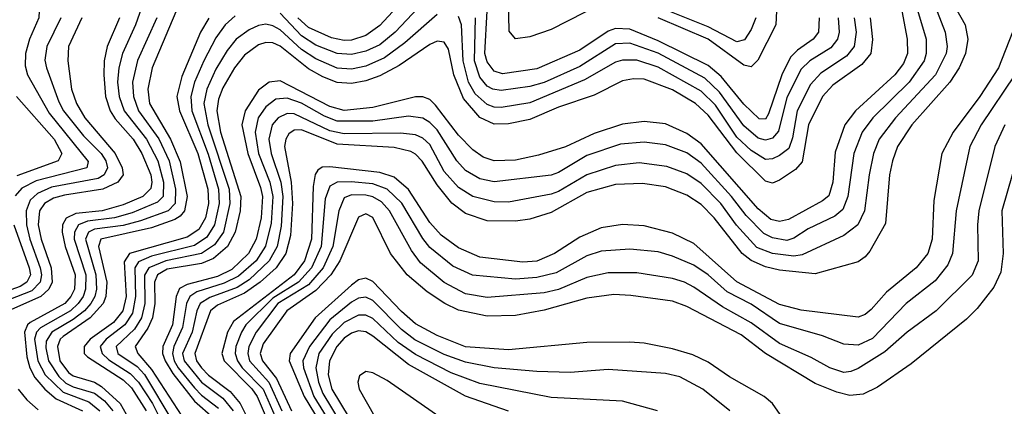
# Model space of a CAD drawing. Header units: inches. Extents: x 990535 to 1117859, y 769386 to 892122.
# Tile 679 of 1056: x 1095140 to 1097900, y 833062 to 834145. Entities that reach past the tile are written whole.
import ezdxf

# ---------------------------------------------------------------- set-up
doc = ezdxf.new("R2010")
doc.units = ezdxf.units.IN
doc.header["$MEASUREMENT"] = 0
doc.layers.add('B0893', color=7, linetype='Continuous')

msp = doc.modelspace()

# ---------------------------------------------------------------- linework, layer by layer
at = {"layer": 'B0893', "color": 5}
for points, elevation in [([(1097610, 834327.9), (1097680.3, 834090), (1097680.9, 834050), (1097674.8, 834030), (1097633.2, 833970), (1097531.7, 833870), (1097501.1, 833830), (1097477.8, 833770), (1097461.1, 833650), (1097447, 833613), (1097425.2, 833594.8), (1097350, 833559.1), (1097310, 833533), (1097290, 833526.9), (1097250, 833534.2), (1097226, 833546), (1097176.2, 833596.2), (1097134.9, 833650), (1097050, 833742.7), (1097010, 833771.9), (1096950, 833794.3), (1096890, 833801.4), (1096824, 833796), (1096730, 833764.7), (1096650, 833716.5), (1096630, 833709.6), (1096470, 833690.8), (1096430, 833699.5), (1096390, 833722.8), (1096365.3, 833750), (1096310, 833836.3), (1096290, 833856.7), (1096270, 833868.8), (1096230, 833874.3), (1096130, 833860.3), (1096030, 833860.4), (1095994.3, 833874.3), (1095930, 833910.6), (1095890, 833925.3), (1095858.2, 833921.8), (1095830, 833900.6), (1095808.9, 833870), (1095799.9, 833830), (1095810, 833770), (1095841.1, 833690), (1095849.6, 833650), (1095845.1, 833574.9), (1095829.5, 833510.5), (1095802.9, 833470), (1095753.6, 833426.4), (1095713.3, 833406.7), (1095637.1, 833382.9), (1095617.2, 833370), (1095607.8, 833350), (1095596.6, 833283.4), (1095572.1, 833230), (1095568.4, 833210), (1095573.2, 833190), (1095584.4, 833170), (1095630, 833114.3), (1095650, 833093.2), (1095697.4, 833057.4)], 4340), ([(1097649.2, 834330), (1097733.7, 834110), (1097739.9, 834070), (1097736.8, 834050), (1097706.7, 833990), (1097594.4, 833870), (1097548.6, 833810), (1097533.4, 833770), (1097520.6, 833710), (1097508.2, 833610), (1097489.4, 833570.6), (1097450, 833540.3), (1097333.2, 833486.8), (1097310, 833482.6), (1097250, 833489.8), (1097206.6, 833506.6), (1097149.6, 833569.6), (1097105, 833630), (1097050, 833685.9), (1097010, 833713.2), (1096953.5, 833733.5), (1096876, 833744), (1096810, 833736.7), (1096730, 833710.7), (1096650, 833663.6), (1096630, 833656.3), (1096510, 833633.7), (1096470, 833634.7), (1096410, 833649.4), (1096370, 833675), (1096330, 833719.4), (1096290, 833795.2), (1096270, 833813.3), (1096250, 833822.3), (1096207.2, 833827.2), (1096050, 833825.6), (1096010, 833833.7), (1095910, 833881.6), (1095890, 833882.4), (1095864.8, 833870), (1095848.3, 833850), (1095838.5, 833810), (1095844.8, 833770), (1095872.1, 833690), (1095878.1, 833650), (1095873.5, 833566.5), (1095862.2, 833510), (1095839.8, 833470), (1095783.5, 833416.5), (1095750, 833395.3), (1095673, 833367), (1095646, 833350), (1095636.5, 833330), (1095623.6, 833270), (1095597, 833210), (1095601.1, 833190), (1095650, 833130), (1095710, 833084.9), (1095739, 833050)], 4360), ([(1095133.9, 834290), (1095174.4, 834234.4), (1095196.4, 834190), (1095193.7, 834150), (1095168.1, 834090), (1095156.6, 834050), (1095155.9, 834015.9), (1095162.5, 833990), (1095222.9, 833882.9), (1095332.4, 833747.6), (1095328.5, 833730), (1095186.4, 833693.6), (1095146.6, 833673.4), (1095128, 833652)], 4040), ([(1096770.7, 834189.3), (1096630, 834117.2), (1096570, 834096.8), (1096530, 834091.5), (1096512.5, 834112.5), (1096508.7, 834288.7)], 4180), ([(1095518.3, 834281.7), (1095465, 834130), (1095428.1, 834050), (1095418.2, 834010), (1095414.8, 833970), (1095418.9, 833930), (1095433.2, 833890), (1095495.6, 833810), (1095527.2, 833750), (1095543, 833690), (1095542.7, 833650), (1095526.5, 833633.5), (1095456, 833604), (1095406.1, 833590), (1095330, 833580.3), (1095304.9, 833570), (1095293.6, 833550), (1095293.4, 833530), (1095325.4, 833430), (1095325.2, 833390), (1095318.2, 833370), (1095304.5, 833350), (1095282.6, 833330), (1095198.4, 833281.6), (1095187.6, 833270), (1095182.2, 833250), (1095191.7, 833190), (1095211.9, 833150), (1095261.8, 833101.8), (1095334.6, 833074.6), (1095365.2, 833050)], 4140), ([(1096270, 834258.8), (1096150, 834128.8), (1096110, 834100.8), (1096070, 834087.4), (1096050, 834086.6), (1096014.2, 834094.2), (1095950, 834122.7), (1095919.6, 834150)], 4220), ([(1097733.6, 834230), (1097790.1, 834130), (1097797.9, 834090), (1097791.2, 834050), (1097772.8, 834010), (1097746.8, 833970), (1097640.7, 833850), (1097600.7, 833790), (1097586.1, 833750), (1097578.2, 833710), (1097566.3, 833573.7), (1097522.9, 833497.1), (1097510, 833480.5), (1097490, 833466.9), (1097370, 833433.5), (1097270, 833443.7), (1097230, 833453.1), (1097190, 833470.2), (1097164.8, 833490), (1097086.7, 833590), (1097050, 833627.3), (1097010, 833653.8), (1096950, 833676.4), (1096886.2, 833686.2), (1096810, 833683.6), (1096730, 833660.7), (1096630, 833605.2), (1096570, 833586.4), (1096530, 833580.6), (1096450, 833581.3), (1096390, 833602.3), (1096351.3, 833631.3), (1096310, 833682.8), (1096268.7, 833748.7), (1096250, 833768.4), (1096236.1, 833776.1), (1096190, 833787.3), (1096030, 833796.6), (1095930, 833836.7), (1095910, 833835.8), (1095895, 833825), (1095885.9, 833810), (1095882.3, 833790), (1095901.3, 833690), (1095905, 833630), (1095899.5, 833540.5), (1095886.6, 833490), (1095858.8, 833450), (1095814.6, 833410), (1095770, 833379), (1095694.9, 833345.2), (1095675, 833330), (1095631.2, 833210), (1095635.5, 833190), (1095650, 833170), (1095670, 833149.5), (1095730, 833104.2), (1095758.2, 833070), (1095849.2, 832889.2)], 4380), ([(1096290, 834213.4), (1096192.4, 834110), (1096150, 834074.6), (1096110, 834056.7), (1096070, 834047.5), (1096030, 834049.8), (1095970, 834073.6), (1095930, 834099.4), (1095870, 834163.4)], 4240), ([(1095588.7, 834191.3), (1095512, 834010), (1095499.4, 833950), (1095504.6, 833910), (1095563.3, 833810), (1095590, 833746.7), (1095610.2, 833650), (1095602.5, 833610), (1095590, 833594.3), (1095574.8, 833585.2), (1095510, 833562.1), (1095367.6, 833530), (1095361.5, 833510), (1095384.5, 833410), (1095382, 833370), (1095374.8, 833350), (1095337.6, 833310), (1095262.2, 833257.8), (1095254.1, 833250), (1095246.4, 833230), (1095253.3, 833190), (1095277.4, 833157.4), (1095290, 833147.5), (1095350, 833129.9), (1095370, 833118.2), (1095422, 833070), (1095455.6, 833010)], 4180), ([(1097203.3, 834150), (1097190, 834117.7), (1097171.4, 834088.6), (1097150, 834082.4), (1097070, 834124.4), (1096930, 834180.9)], 4160), ([(1095255.3, 834150), (1095216.6, 834070), (1095211, 834031), (1095215.8, 834010), (1095250, 833914.7), (1095263.6, 833890), (1095319.4, 833819.4), (1095368.4, 833770), (1095381.4, 833750), (1095386.4, 833730), (1095377.5, 833710), (1095360.1, 833699.9), (1095230, 833675.4), (1095190, 833658.1), (1095170, 833639.8), (1095158.6, 833610), (1095159.4, 833570), (1095168.8, 833530), (1095198.2, 833450), (1095201.7, 833430), (1095197.8, 833410), (1095174.6, 833385.4), (1095088.1, 833351.9)], 4060), ([(1095314.8, 834150), (1095277.2, 834070), (1095275.4, 834030), (1095285.5, 833950), (1095299.2, 833910), (1095323.1, 833870), (1095408.3, 833770), (1095427.6, 833730), (1095430, 833710), (1095415.4, 833690), (1095373.7, 833670), (1095266.1, 833653.9), (1095235.3, 833644.7), (1095209.6, 833630), (1095195.9, 833610), (1095192.1, 833570), (1095200.4, 833530), (1095228.4, 833450), (1095231, 833410), (1095222.2, 833390), (1095199.8, 833370), (1095109.3, 833330)], 4080), ([(1095419.7, 834150), (1095385.9, 834070), (1095377.1, 834030), (1095376.1, 833990), (1095380.9, 833930), (1095393.9, 833890), (1095407.6, 833867.6), (1095458.7, 833810), (1095482.6, 833770), (1095507.6, 833710), (1095510.8, 833690), (1095507.6, 833672.4), (1095485.3, 833650), (1095430, 833626.1), (1095371.6, 833610), (1095298.2, 833601.8), (1095270.6, 833589.4), (1095260, 833570), (1095259.4, 833550), (1095267.6, 833510), (1095295.7, 833430), (1095293.6, 833390), (1095284.1, 833370), (1095266.6, 833350), (1095170, 833297.2), (1095161.9, 833290), (1095153.9, 833270), (1095160.6, 833200.6), (1095169.2, 833170), (1095182.9, 833142.9), (1095210.6, 833110.6), (1095243, 833083), (1095316.9, 833050)], 4120), ([(1095524.6, 834150), (1095470.1, 834030.1), (1095456.6, 833970), (1095459, 833930), (1095473.5, 833890), (1095530, 833811.2), (1095558.9, 833750), (1095577.5, 833670), (1095575.7, 833630), (1095556.7, 833610), (1095478.8, 833581.2), (1095430, 833568.7), (1095350, 833558.4), (1095333.1, 833550), (1095324.6, 833530), (1095354.1, 833430), (1095355.5, 833390), (1095350.8, 833370), (1095340.2, 833350), (1095322, 833330), (1095290, 833305.4), (1095230.3, 833270), (1095214.9, 833245.1), (1095214, 833226), (1095221.6, 833190), (1095250, 833145.6), (1095270, 833127.3), (1095290, 833116.8), (1095350, 833099.4), (1095377.9, 833077.9), (1095401.6, 833050)], 4160), ([(1095744.5, 834155.5), (1095716.3, 834130), (1095690, 834094), (1095656.2, 834030), (1095630.5, 833970), (1095619.8, 833930), (1095622.6, 833890), (1095668.4, 833768.4), (1095697.6, 833670), (1095699.2, 833630), (1095686.7, 833570), (1095664.5, 833535.5), (1095630, 833512.5), (1095510, 833482.9), (1095473.2, 833466.8), (1095463.1, 833450), (1095465.2, 833370), (1095456.7, 833323.3), (1095434.9, 833290), (1095382.9, 833250), (1095366.3, 833230), (1095371.3, 833210), (1095390, 833192.2), (1095450, 833154.6), (1095473.3, 833130), (1095512.4, 833070), (1095551.7, 832991.7)], 4240), ([(1096310, 834159), (1096219.7, 834080.3), (1096162.4, 834037.6), (1096110, 834014.4), (1096070, 834006.5), (1096030, 834008.7), (1095970, 834034.8), (1095930, 834060.9), (1095870, 834116), (1095850, 834127.9), (1095830, 834131.9), (1095810, 834128.4), (1095783.2, 834116.8), (1095747.1, 834090), (1095721.6, 834058.4), (1095690, 834005.8), (1095664.7, 833950), (1095656.4, 833910), (1095667.3, 833850), (1095727.1, 833670), (1095729.6, 833630), (1095711.5, 833550), (1095686, 833514), (1095650, 833490.4), (1095550, 833469.9), (1095501.9, 833450), (1095490.3, 833429.7), (1095491.4, 833350), (1095482.1, 833310), (1095461.7, 833278.3), (1095411.2, 833230), (1095415.1, 833210), (1095470, 833173.4), (1095490, 833151.1), (1095570, 833018.5)], 4260), ([(1097523.5, 834150), (1097530.3, 834089.7), (1097525.7, 834050), (1097500.6, 834019.4), (1097418.8, 833961.2), (1097390.6, 833930), (1097350.8, 833850), (1097333.5, 833746.5), (1097314.3, 833725.7), (1097270, 833695.4), (1097250, 833687.2), (1097230, 833692.8), (1097150, 833772), (1097070, 833877.3), (1097034.6, 833910), (1096970, 833948.6), (1096890, 833978.6), (1096860.4, 833979.6), (1096830, 833973.9), (1096750, 833933.1), (1096650, 833899.6), (1096570, 833865.1), (1096510, 833853.6), (1096470, 833852.1), (1096430, 833870.5), (1096383.8, 833923.8), (1096357.3, 833990), (1096341.8, 834061.8), (1096330, 834082.1), (1096310, 834084.3), (1096290, 834075.2), (1096203.7, 834016.3), (1096150, 833987.3), (1096110, 833973.2), (1096070, 833966.5), (1096030, 833968.8), (1095990, 833984.8), (1095950, 834007.6), (1095870, 834070.6), (1095850, 834080.2), (1095830, 834081.1), (1095810, 834074.7), (1095770, 834045.3), (1095742.1, 834010), (1095710, 833954.1), (1095697.6, 833922.4), (1095693, 833890), (1095702.7, 833830), (1095760.6, 833650), (1095758, 833610), (1095744.3, 833550), (1095723.2, 833510), (1095683.5, 833476.5), (1095650, 833462), (1095553.9, 833446.1), (1095526.5, 833430), (1095518.6, 833410), (1095519.1, 833350), (1095512.7, 833310), (1095499.3, 833280.7), (1095464.2, 833230), (1095471.1, 833210), (1095510, 833165.2), (1095594.6, 833034.6)], 4280), ([(1097612.8, 834170), (1097627.6, 834090), (1097628.8, 834050), (1097617.5, 834022.5), (1097592.7, 833990), (1097482.8, 833890), (1097452.7, 833850), (1097425.7, 833774.3), (1097419.1, 833690), (1097408, 833652), (1097390, 833637.4), (1097294.8, 833585.2), (1097270, 833579.5), (1097245.6, 833585.6), (1097210, 833614.9), (1097050, 833796.9), (1097010, 833826.3), (1096950, 833853.1), (1096890, 833860.1), (1096830, 833852.7), (1096750, 833826.3), (1096670, 833788.7), (1096594.4, 833765.6), (1096530, 833751.8), (1096470, 833749.6), (1096439.6, 833759.6), (1096410, 833780.3), (1096370, 833821.3), (1096305.8, 833905.8), (1096290, 833921.6), (1096270, 833929), (1096250, 833928.6), (1096130, 833899.1), (1096050, 833890.9), (1096010, 833901.3), (1095870, 833973.8), (1095839.8, 833970), (1095810, 833947.1), (1095772.3, 833890), (1095762.6, 833850), (1095779.4, 833770), (1095815.2, 833675.2), (1095820.6, 833650), (1095817.1, 833590), (1095803.5, 833530), (1095782, 833490), (1095734.7, 833445.3), (1095694.4, 833425.6), (1095610, 833403.7), (1095588.3, 833391.7), (1095579.2, 833370), (1095568.3, 833290), (1095541.6, 833230), (1095540.7, 833210), (1095547.8, 833190), (1095570, 833153.9), (1095630, 833076.6), (1095684, 833030)], 4320), ([(1097479.1, 834150), (1097484.1, 834110), (1097479.2, 834070), (1097457.8, 834042.2), (1097385.2, 833994.8), (1097356.8, 833963.2), (1097318.8, 833890), (1097306.3, 833813.7), (1097295.5, 833784.5), (1097270, 833764.5), (1097250, 833755), (1097230, 833753), (1097190, 833778.8), (1097150, 833815.5), (1097090, 833905.1), (1097050, 833944.4), (1096930, 834011.8), (1096870, 834031.5), (1096830, 834031.8), (1096810, 834026), (1096723.3, 833976.7), (1096570, 833912.2), (1096490, 833899.2), (1096470, 833900), (1096450, 833907.4), (1096417.2, 833937.2), (1096398.1, 833970), (1096383.3, 834030), (1096378.3, 834130), (1096370, 834153.7)], 4260), ([(1097433.8, 834150), (1097437.2, 834110), (1097432.2, 834090), (1097413.8, 834066.2), (1097354.5, 834030), (1097330, 834006.4), (1097290, 833926.7), (1097267, 833833), (1097250, 833812.6), (1097230, 833807.9), (1097210, 833812.6), (1097170, 833847.7), (1097101.8, 833941.8), (1097060.8, 833980.8), (1096930, 834051), (1096850, 834079.2), (1096810, 834077.2), (1096710, 834013.3), (1096610, 833968.5), (1096570, 833958.1), (1096490, 833946.9), (1096466.3, 833950), (1096450, 833959.1), (1096430, 833984), (1096414.5, 834030), (1096417.4, 834150)], 4240), ([(1097380.8, 834150), (1097378.6, 834110), (1097364.2, 834090), (1097320.3, 834059.7), (1097300.6, 834039.4), (1097276.4, 833990), (1097238.9, 833881.1), (1097230, 833866.7), (1097213, 833867), (1097170, 833908.1), (1097106.1, 833986.1), (1097070, 834016.6), (1096930, 834085.9), (1096850, 834118.6), (1096810, 834120), (1096790, 834112.6), (1096710, 834059.5), (1096590, 834007.6), (1096493.6, 833993.6), (1096470, 834000.9), (1096450, 834026.9), (1096444.1, 834050), (1096450.9, 834170)], 4220), ([(1097261.2, 834170), (1097259.6, 834130), (1097208.5, 834031.5), (1097190, 834013.1), (1097170, 834017.5), (1097070, 834090.5), (1096930, 834149.8)], 4180), ([(1095670.9, 834149.1), (1095647, 834110), (1095594.4, 833985.6), (1095580.4, 833930), (1095587.9, 833890), (1095639.4, 833770), (1095667.9, 833670), (1095669.3, 833630), (1095661.3, 833590), (1095642.3, 833557.7), (1095610, 833536), (1095447.7, 833490), (1095432.9, 833467.1), (1095438.9, 833370), (1095429.9, 833330), (1095403.2, 833296.8), (1095338.2, 833250), (1095321.4, 833230), (1095321.5, 833210), (1095330, 833201.2), (1095430, 833136.3), (1095453.6, 833113.6), (1095495.3, 833050)], 4220), ([(1097922.9, 834110), (1097883.4, 834010), (1097831.5, 833930), (1097755.9, 833830), (1097724.8, 833770), (1097701.8, 833638.2), (1097697.1, 833530), (1097685.3, 833490), (1097652.4, 833450), (1097570, 833381.5), (1097526.2, 833333.8), (1097510, 833319.7), (1097490, 833311.7), (1097330, 833331.4), (1097270, 833346.9), (1097150, 833410.4), (1097030, 833517.9), (1096970, 833546.8), (1096890, 833567.7), (1096830, 833571.2), (1096770, 833562), (1096710, 833535.9), (1096639.6, 833490), (1096590, 833468.5), (1096550, 833465.7), (1096430, 833479.8), (1096370, 833505.6), (1096321.7, 833541.7), (1096290, 833576.8), (1096229.7, 833669.7), (1096190, 833704.1), (1096150, 833716.7), (1096010, 833732.9), (1095987.8, 833732.2), (1095976.1, 833723.9), (1095968.6, 833711.4), (1095962.7, 833677.3), (1095957.9, 833530), (1095938.3, 833470), (1095909.3, 833430), (1095739.8, 833300.2), (1095722.7, 833270), (1095706.8, 833210), (1095713.7, 833190), (1095791.2, 833111.2), (1095805.5, 833090), (1095830.7, 833030.7)], 4420), ([(1097928.9, 833990), (1097834.4, 833850), (1097802.9, 833790), (1097764.5, 833610), (1097754.8, 833490), (1097741.6, 833458.4), (1097706.1, 833413.9), (1097625, 833350), (1097530, 833252), (1097490, 833233.3), (1097450, 833236.3), (1097390, 833259.2), (1097270, 833294.4), (1097190, 833347.9), (1097122.9, 833382.9), (1097069.5, 833430), (1097030, 833457.6), (1096970, 833483), (1096930, 833494.7), (1096850, 833502.6), (1096770, 833496.6), (1096730, 833483.5), (1096643.7, 833436.3), (1096590, 833422.8), (1096530, 833418.5), (1096409.7, 833429.7), (1096354.6, 833454.6), (1096290, 833506.8), (1096270, 833532.3), (1096211.1, 833631.1), (1096170.4, 833670.4), (1096130, 833684.9), (1096069, 833691), (1096029.7, 833690.3), (1096010, 833678.4), (1095996.6, 833643.4), (1095984.8, 833510), (1095958.3, 833450), (1095921.7, 833410), (1095850, 833365.5), (1095774.4, 833290), (1095761.6, 833270), (1095746, 833230), (1095743.9, 833210), (1095750.4, 833190), (1095764.1, 833170), (1095822.7, 833110), (1095855.4, 833035.5)], 4440), ([(1095131.4, 833930), (1095236.7, 833810), (1095258.3, 833770), (1095248.7, 833750), (1095132.6, 833707.4)], 4020), ([(1097901.6, 833850), (1097873.3, 833790), (1097828.5, 833610), (1097824.3, 833570), (1097826.4, 833470), (1097810, 833429.9), (1097709, 833330), (1097627.2, 833270), (1097565.3, 833214.7), (1097490, 833168.4), (1097470, 833159.7), (1097450, 833157.4), (1097410.7, 833170), (1097358.7, 833198.7), (1097270, 833237.9), (1097190, 833296.3), (1097110, 833340.5), (1097030, 833396.1), (1097003.7, 833410), (1096970, 833420.2), (1096870, 833436.1), (1096790, 833435.8), (1096730, 833422.5), (1096650.4, 833389.6), (1096610, 833380.1), (1096450, 833366.7), (1096390, 833377.1), (1096330, 833409.3), (1096264.1, 833464.1), (1096238.3, 833498.3), (1096176.5, 833610), (1096154.4, 833634.4), (1096130, 833648.7), (1096110, 833653.8), (1096070, 833654.3), (1096050, 833645.8), (1096034.8, 833610), (1096018, 833510), (1095990.9, 833450), (1095950, 833402.2), (1095863.6, 833350), (1095802.8, 833270), (1095782.2, 833230), (1095779.3, 833210), (1095784.6, 833190), (1095838.8, 833130), (1095874.8, 833050)], 4460), ([(1097950.4, 833810), (1097892.8, 833610), (1097896.6, 833490), (1097890, 833437.7), (1097870, 833396.3), (1097823.9, 833336.1), (1097793.5, 833306.5), (1097638.5, 833181.5), (1097544.4, 833115.6), (1097503.9, 833096.1), (1097467.1, 833092.9), (1097430, 833101.7), (1097370, 833126.2), (1097230, 833210.2), (1097162.5, 833262.5), (1097010, 833341.9), (1096970, 833356.5), (1096852.9, 833372.9), (1096805, 833375.1), (1096730, 833365.3), (1096610, 833331.7), (1096530, 833316.1), (1096450, 833314.9), (1096370, 833331.2), (1096331.4, 833350), (1096282.5, 833382.5), (1096226.2, 833430), (1096179.8, 833490), (1096130, 833591.2), (1096110, 833601.6), (1096090, 833592.2), (1096037.5, 833470), (1096011.9, 833430), (1095970, 833386.7), (1095888.6, 833330), (1095822.8, 833237.2), (1095814.5, 833210), (1095820.7, 833190), (1095860.5, 833140.5), (1095902.2, 833050)], 4480), ([(1095124.4, 833570), (1095167.4, 833450), (1095170.7, 833430), (1095160, 833410), (1095142.2, 833397.7), (1095062.7, 833370)], 4040), ([(1097277.9, 833030), (1097250.5, 833070.5), (1097226.5, 833090), (1097130, 833144.7), (1097070, 833185.6), (1097026.4, 833206.4), (1096970, 833223.6), (1096890, 833239), (1096850, 833242), (1096730, 833240.6), (1096510, 833220.4), (1096390, 833228.9), (1096310, 833260.2), (1096250, 833293.2), (1096210, 833328.1), (1096130, 833411.8), (1096110, 833420.9), (1096090, 833416.5), (1096070, 833401.4), (1095968.8, 833310), (1095898.2, 833210), (1095896, 833190), (1095937.3, 833090), (1095998.3, 832990)], 4520), ([(1097130.7, 833050), (1097054.5, 833110), (1096990, 833144.8), (1096950, 833154.6), (1096790, 833165.1), (1096682.6, 833157.4), (1096590, 833159.6), (1096470.1, 833169.9), (1096390, 833186), (1096330, 833207.3), (1096248.2, 833248.2), (1096210, 833277.8), (1096130, 833358.7), (1096110, 833367.6), (1096090, 833364.7), (1096070, 833353.9), (1096010, 833304.7), (1095952.4, 833230), (1095933.7, 833190), (1095935.8, 833170), (1095965.1, 833090), (1096026.7, 832990)], 4540), ([(1096927.6, 833050), (1096830, 833076.7), (1096630, 833086.5), (1096430, 833126.6), (1096350, 833156.3), (1096250, 833206.9), (1096201.1, 833241.1), (1096130, 833308.4), (1096110, 833317.7), (1096090, 833317.5), (1096050, 833296.6), (1096015.8, 833264.2), (1095979.1, 833210), (1095970.4, 833170), (1095978.2, 833130), (1095990, 833098.3), (1096068.2, 832968.2)], 4560), ([(1096510, 833048.5), (1096390, 833091), (1096230, 833179.7), (1096130, 833258.8), (1096110, 833270.4), (1096090, 833273.4), (1096070, 833267.5), (1096050, 833253.4), (1096029.6, 833230), (1096008.9, 833190), (1096005.2, 833150), (1096015, 833110), (1096088.4, 832990)], 4580), ([(1096370, 832995.2), (1096170, 833134.5), (1096130, 833156.3), (1096110, 833160.1), (1096092.4, 833147.6), (1096088.1, 833130), (1096092.1, 833110), (1096135, 833035)], 4620), ([(1095136.4, 833110), (1095160, 833080), (1095192.3, 833052.3)], 4080)]:
    msp.add_lwpolyline(points, dxfattribs=dict(at, elevation=elevation))

doc.saveas('drawing.dxf')
